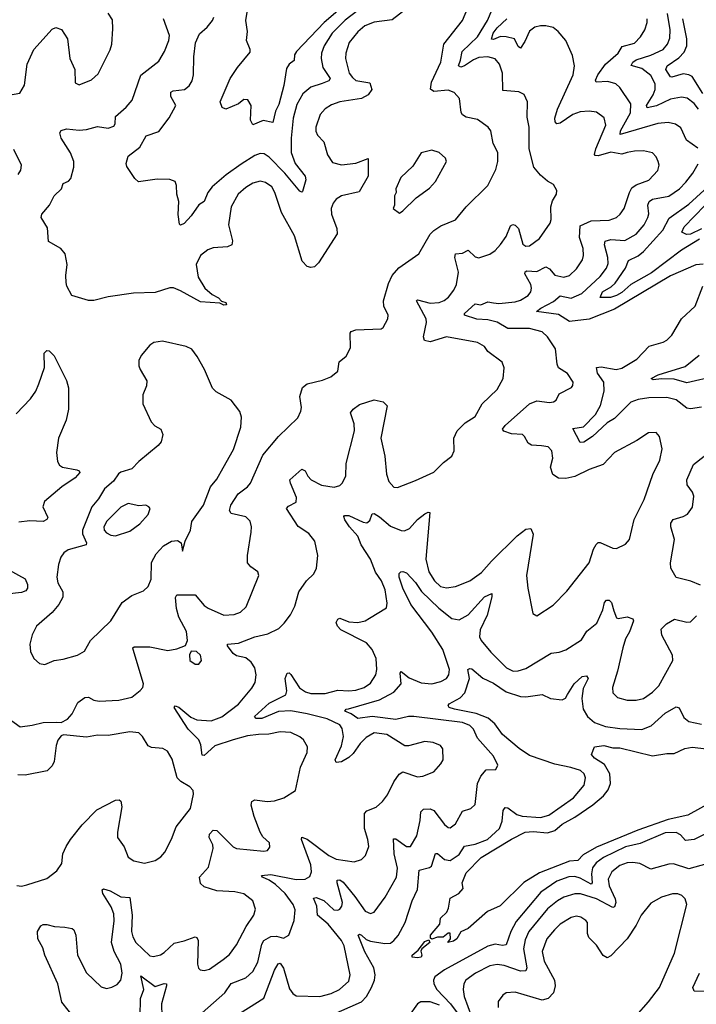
# Model space of a CAD drawing. Extents: x 1550320 to 1685906, y 509093 to 640511.
# Tile 365 of 532: x 1618905 to 1622647, y 605822 to 611270. Entities that reach past the tile are written whole.
import ezdxf

# ---------------------------------------------------------------- set-up
doc = ezdxf.new("R2010")
doc.units = 0

msp = doc.modelspace()

# ---------------------------------------------------------------- linework, layer by layer
at = {"layer": '0CON20XD'}
for points in [[(1618842, 607405), (1618908.3, 607358.3), (1618975, 607366), (1619035, 607381.2), (1619107, 607383), (1619135, 607382.5), (1619169.5, 607400.5), (1619195, 607430), (1619227, 607493), (1619265, 607520.8), (1619285, 607522.5), (1619315, 607505.8), (1619345, 607500), (1619454.4, 607504.4), (1619525, 607522.2), (1619571.7, 607558.3), (1619585.7, 607575), (1619589.4, 607595), (1619532.9, 607785), (1619531.2, 607795), (1619538.8, 607801.2), (1619625, 607799.6), (1619725, 607780), (1619775, 607788.6), (1619822.7, 607807.3), (1619832.9, 607835), (1619828.6, 607885), (1619785.6, 607965), (1619772.6, 608012.6), (1619767.5, 608072.5), (1619775, 608087.5), (1619875, 608088.6), (1619925, 608028.9), (1619947.5, 608015), (1620035, 607976.4), (1620091.5, 607978.5), (1620127.2, 607992.8), (1620157.8, 608022.2), (1620228.1, 608195), (1620222, 608215), (1620182.6, 608242.6), (1620165.7, 608265.7), (1620165.6, 608305), (1620185.5, 608435), (1620186.7, 608465), (1620179.4, 608495), (1620155, 608518.9), (1620075, 608537.5), (1620065.6, 608555), (1620073.1, 608585), (1620112.8, 608647.2), (1620164.7, 608685.3), (1620181.1, 608705), (1620249.5, 608860.5), (1620335.8, 608965), (1620443.2, 609066.8), (1620460, 609105), (1620462.9, 609125), (1620454.4, 609185), (1620470, 609235), (1620495, 609255.6), (1620580, 609275), (1620626, 609295), (1620664.3, 609325), (1620672.6, 609377.4), (1620710.5, 609409.5), (1620735.4, 609454.6), (1620732.5, 609535), (1620737.5, 609545), (1620765, 609554.2), (1620905, 609560), (1620915, 609567.5), (1620941.2, 609615), (1620942.5, 609635), (1620918.9, 609685), (1620917.3, 609715), (1620945, 609811.2), (1620965.4, 609855), (1621002.9, 609897.1), (1621113.1, 609975), (1621176.2, 610083.8), (1621195, 610104.5), (1621235, 610130.4), (1621315, 610162.9), (1621375, 610234.3), (1621495, 610352.5), (1621537.9, 610442.1), (1621549.2, 610485), (1621549.1, 610535), (1621523.3, 610585), (1621511.4, 610655), (1621496.6, 610676.6), (1621437.2, 610717.2), (1621375, 610731.5), (1621353.7, 610743.7), (1621347, 610757), (1621337.5, 610835), (1621308, 610868), (1621275, 610880), (1621195, 610873.2), (1621176.8, 610886.8), (1621182.4, 610925), (1621234.2, 611035.8), (1621251.5, 611135), (1621353.6, 611266.4), (1621433.4, 611456.6)], [(1620845, 611475.6), (1620589.8, 611255), (1620436.4, 611095), (1620425.5, 611075), (1620422.5, 611045), (1620395, 611024.4), (1620380.4, 610999.6), (1620366.8, 610906.8), (1620338.2, 610801.8), (1620320.7, 610765), (1620305, 610701.2), (1620251.7, 610711.7), (1620195, 610688.8), (1620181.1, 610715), (1620185.4, 610795), (1620166.7, 610826.7), (1620145, 610828.9), (1620115, 610805.6), (1620045, 610776.2), (1620024.2, 610784.2), (1620014.2, 610815), (1620069.2, 610945), (1620109.1, 611005), (1620180.2, 611089.8), (1620180.4, 611105), (1620159, 611155), (1620165.8, 611205), (1620156.3, 611265), (1620162.7, 611312.7)], [(1621086.3, 611363.7), (1620965, 611269.1), (1620865, 611257.2), (1620813.9, 611236.1), (1620775, 611203.6), (1620726.9, 611145), (1620708.5, 611085), (1620706.9, 611055), (1620728, 610975), (1620745, 610949.6), (1620765, 610933.4), (1620841.2, 610921.2), (1620852.7, 610885), (1620832.2, 610855), (1620796.2, 610833.8), (1620675, 610816), (1620630.1, 610799.9), (1620595, 610777.5), (1620567.8, 610745), (1620543.5, 610675), (1620543.7, 610653.7), (1620552.1, 610632.1), (1620588, 610595), (1620608.3, 610521.7), (1620635, 610481.1), (1620685, 610466.9), (1620763.7, 610476.3), (1620832.5, 610502.5), (1620832.5, 610405), (1620782, 610318), (1620684.6, 610295.4), (1620655, 610277.5), (1620638.1, 610255), (1620627.8, 610225), (1620629.5, 610195), (1620658.4, 610115), (1620660.9, 610085), (1620557.8, 609925), (1620535, 609903.1), (1620515, 609898.6), (1620495, 609904.2), (1620467.5, 609935), (1620424.4, 610075), (1620353.7, 610203.7), (1620316.4, 610315), (1620299.1, 610345), (1620265, 610370), (1620235, 610376.2), (1620194, 610365), (1620155, 610342.1), (1620113.8, 610305), (1620074.6, 610235), (1620060, 610135), (1620083, 610047), (1620078.6, 610025), (1620055, 610013.6), (1619975, 610007.8), (1619945, 609997.1), (1619905.7, 609965), (1619880.5, 609915), (1619892.9, 609845), (1619928.8, 609785), (1619969.9, 609749.9), (1620005, 609730.9), (1620022.1, 609712.1), (1620045.6, 609705), (1620048.1, 609691.9), (1620035, 609691.1), (1620012.4, 609702.4), (1619905, 609710), (1619795, 609770.8), (1619755, 609786.2), (1619735, 609786.2), (1619655, 609761.2), (1619535, 609757.5), (1619395, 609736), (1619315, 609716.7), (1619285, 609716.7), (1619193.6, 609743.6), (1619166.7, 609795), (1619163, 609817), (1619160, 609855), (1619167.5, 609915), (1619157.5, 609975), (1619132.5, 610005), (1619065, 610042.5), (1619058.3, 610118.3), (1619024, 610175), (1619027.5, 610195), (1619069.2, 610245), (1619096, 610295), (1619136, 610335), (1619145, 610363.3), (1619175, 610376), (1619188.7, 610391.3), (1619204.3, 610455), (1619204.2, 610485), (1619185.8, 610534.2), (1619135, 610614.4), (1619127.9, 610645), (1619135, 610656.5), (1619163.9, 610666.1), (1619235, 610659.6), (1619275, 610663.2), (1619335, 610679.3), (1619395, 610670), (1619425, 610680.8), (1619432.5, 610695), (1619434.7, 610735.3), (1619493.3, 610786.7), (1619526.7, 610825), (1619575.9, 610964.1), (1619675, 611040), (1619705.4, 611094.6)], [(1619415, 605916.9), (1619445, 605932.5), (1619464.2, 605955), (1619472.7, 605995), (1619463.8, 606045), (1619427.2, 606115), (1619412.3, 606165), (1619428, 606285), (1619425, 606323.3), (1619411.6, 606361.6), (1619364.3, 606435), (1619362, 606455), (1619368.8, 606461.2), (1619405, 606451.1), (1619465, 606417.9), (1619515, 606413.8), (1619527.6, 606315), (1619524.1, 606225), (1619530.3, 606195), (1619547.5, 606165), (1619625, 606090.5), (1619645, 606086.7), (1619683.7, 606096.3), (1619705, 606108.1), (1619759.1, 606160.9), (1619815, 606173.2), (1619875, 606195.5), (1619885, 606191.4), (1619892.1, 606175), (1619888.1, 606045), (1619893.2, 606023.2), (1619902.7, 606012.7), (1619925, 606008.8), (1619955, 606017.5), (1620030.6, 606069.4), (1620065, 606098.6), (1620105, 606150.8), (1620157.5, 606252.5), (1620200.8, 606315), (1620208.8, 606348.8), (1620194.2, 606395), (1620145, 606433.1), (1620095, 606445.5), (1619995, 606449.5), (1619925, 606472.5), (1619905, 606490.8), (1619900.5, 606525), (1619949.5, 606580.5), (1619976.1, 606685), (1619973.8, 606705), (1619953.3, 606745), (1619954.2, 606764.2), (1619975, 606785.7), (1619995, 606783.3), (1620085, 606694.5), (1620105, 606684.5), (1620255, 606668.8), (1620275.9, 606674.1), (1620288.3, 606691.7), (1620286, 606715), (1620249.7, 606749.7), (1620235.5, 606775.5), (1620201.9, 606861.9), (1620185.4, 606925), (1620188.6, 606945), (1620205, 606953.5), (1620274.6, 606944.6), (1620315, 606948.9), (1620365.5, 606964.5), (1620431.2, 607005), (1620458.9, 607135), (1620495.7, 607215), (1620497, 607247), (1620474, 607285), (1620455, 607302.5), (1620405, 607325.6), (1620345, 607330.6), (1620283.7, 607316.3), (1620225, 607316), (1620165, 607307.1), (1620085, 607285.2), (1619985, 607251.8), (1619925, 607199.6), (1619915, 607200), (1619907.9, 607257.9), (1619896.5, 607285), (1619836.1, 607345), (1619758.8, 607465), (1619765, 607473.3), (1619785, 607466.2), (1619851.4, 607411.4), (1619885, 607395.7), (1619965, 607390.5), (1620023.4, 607413.4), (1620115, 607483.8), (1620188.7, 607571.3), (1620207.4, 607602.6), (1620212.5, 607645), (1620205.4, 607685), (1620185, 607716.2), (1620155, 607738.7), (1620105, 607751.1), (1620085, 607763.2), (1620054.4, 607805), (1620053.8, 607815), (1620115, 607820.2), (1620205, 607854.7), (1620278.3, 607871.7), (1620337.8, 607902.2), (1620368.6, 607931.4), (1620402.8, 607977.2), (1620427.1, 608025), (1620448.1, 608105), (1620492, 608165), (1620531.2, 608205), (1620546.2, 608235), (1620554.2, 608305), (1620537.5, 608385), (1620505, 608427.8), (1620445.3, 608465.3), (1620380, 608565), (1620391.4, 608578.6), (1620435, 608601.4), (1620436, 608626), (1620402.1, 608705), (1620399.2, 608725), (1620465, 608782.5), (1620484.4, 608774.4), (1620498.8, 608745), (1620516.7, 608725), (1620575, 608694.5), (1620645, 608682.9), (1620675, 608692.9), (1620689.2, 608705), (1620708.1, 608745), (1620710, 608815), (1620756.3, 608996.3), (1620755.4, 609035), (1620734.5, 609095.5), (1620749.2, 609115), (1620785, 609140.6), (1620865, 609166.7), (1620915, 609156.8), (1620936.8, 609133.2), (1620901.8, 608955), (1620923.8, 608855), (1620933.6, 608755), (1620946.7, 608715), (1620974.6, 608684.6), (1620995, 608681.9), (1621095, 608721.4), (1621195, 608766.9), (1621249.8, 608820.2), (1621295.5, 608854.5), (1621308.6, 608885), (1621306, 608955), (1621324, 608995), (1621369.7, 609040.3), (1621425, 609074), (1621463.1, 609145), (1621545.5, 609224.5), (1621578.6, 609285), (1621583.9, 609343.9), (1621574.2, 609375), (1621495, 609434.2), (1621475, 609461.4), (1621436.2, 609485), (1621265, 609516.2), (1621175, 609488.5), (1621144.3, 609495), (1621138.5, 609515), (1621154.6, 609595), (1621152.3, 609615), (1621100, 609715), (1621105, 609721.2), (1621175, 609701.1), (1621225, 609704.7), (1621253.6, 609716.4), (1621276.7, 609735), (1621307, 609773), (1621321.8, 609805), (1621332.8, 609872.8), (1621311.5, 609955), (1621314.6, 609975.4), (1621355, 609979.1), (1621385, 609994.4), (1621425, 609958.5), (1621445, 609952.7), (1621505, 609973.1), (1621535, 609993.1), (1621564.2, 610025.8), (1621595, 610070.6), (1621619.7, 610130.3), (1621632.7, 610137.3), (1621645, 610134.3), (1621664.1, 610114.1), (1621688.2, 610028.2), (1621705, 610016.7), (1621725, 610018.5), (1621780.8, 610059.2), (1621838.1, 610145), (1621844.4, 610165.6), (1621841.9, 610235), (1621852.1, 610267.9), (1621873.8, 610305), (1621876.1, 610326.1), (1621857.7, 610357.7), (1621825, 610376.2), (1621785, 610410.8), (1621749.4, 610455), (1621722.7, 610555), (1621723.2, 610675), (1621711.6, 610731.6), (1621713.1, 610815), (1621695.7, 610855.7), (1621665, 610870.8), (1621577.9, 610877.9), (1621575.5, 610975), (1621558.2, 611025), (1621535, 611053.8), (1621495, 611064.7), (1621445, 611060.7), (1621415, 611048.3), (1621365, 611014.3), (1621345, 611008.5), (1621331.5, 611015), (1621343.8, 611046.2), (1621351.9, 611095), (1621437.6, 611175), (1621492.4, 611265), (1621538, 611375)], [(1620845, 611375.3), (1620705, 611268.2), (1620634.2, 611195), (1620588.8, 611125), (1620574.7, 611085), (1620571.6, 611055), (1620580.9, 611005), (1620622.7, 610945), (1620615, 610932.7), (1620577.6, 610917.6), (1620515, 610897.5), (1620470.5, 610859.5), (1620438.7, 610801.3), (1620417.5, 610725), (1620406.4, 610615), (1620406.8, 610535), (1620428.6, 610475), (1620484.4, 610405), (1620488.1, 610385), (1620470, 610320), (1620465, 610316.2), (1620455, 610320.8), (1620371.5, 610421.5), (1620285, 610509.2), (1620257.8, 610527.8), (1620235, 610529.7), (1620205, 610518.4), (1620129.5, 610470.5), (1620047.7, 610412.3), (1619968.9, 610345), (1619946.4, 610315), (1619926.2, 610263.8), (1619895, 610245.8), (1619853.3, 610185), (1619815, 610142.5), (1619795, 610133.8), (1619789.3, 610139.3), (1619782.3, 610192.3), (1619785.6, 610265), (1619774.4, 610305), (1619773, 610353), (1619764.2, 610374.2), (1619735.8, 610385.8), (1619665, 610387.5), (1619562.5, 610372.5), (1619541.2, 610391.2), (1619497.6, 610457.6), (1619494.4, 610475), (1619505.6, 610515), (1619569.1, 610565), (1619605, 610626.9), (1619675, 610651.5), (1619732.5, 610727.5), (1619768.8, 610795), (1619741.5, 610845), (1619740.7, 610869.3), (1619753.3, 610876.7), (1619816.3, 610883.7), (1619842.5, 610905), (1619858.5, 610931.5), (1619867.1, 610965), (1619868.2, 611065), (1619877, 611143), (1619898.7, 611191.3), (1619941.7, 611228.3), (1619970.8, 611265), (1619978.6, 611285)], [(1618745, 610835.6), (1618905.7, 610864.3), (1618932.3, 610907.7), (1618947.1, 611025), (1618984.2, 611105), (1619085, 611217.5), (1619105, 611227.5), (1619136.4, 611216.4), (1619170, 611165), (1619182, 611055), (1619210, 610995), (1619211.2, 610921.2), (1619235, 610910), (1619302.7, 610937.3), (1619338.6, 610971.4), (1619406.2, 611103.8), (1619415.6, 611134.4), (1619420.7, 611220.7), (1619418.8, 611268.8), (1619395, 611306)], [(1619705.4, 611094.6), (1619730.5, 611155), (1619733.4, 611183.4), (1619700.6, 611275)], [(1621525, 609703.5), (1621555, 609699.2), (1621645, 609710), (1621675, 609718.9), (1621716.5, 609745), (1621732.2, 609765), (1621736.5, 609785), (1621732.1, 609805), (1621699.3, 609865), (1621700.5, 609875), (1621709.1, 609880.9), (1621765, 609877.1), (1621815, 609903.1), (1621835, 609892.3), (1621865, 609857.5), (1621915, 609846.4), (1621945, 609854.5), (1621985, 609891.1), (1622017.6, 609942.4), (1622023.1, 609965), (1622020.7, 610005), (1622000.6, 610065), (1622005, 610130), (1622065, 610156.8), (1622165, 610161.1), (1622205, 610175.5), (1622226.3, 610193.7), (1622247.3, 610225), (1622277.2, 610315), (1622290.9, 610339.1), (1622313.8, 610356.2), (1622385, 610381.8), (1622434.4, 610435), (1622441.4, 610465), (1622437.1, 610485), (1622425, 610511.2), (1622405, 610534.2), (1622355, 610545.4), (1622305, 610543.8), (1622264.7, 610535.3), (1622235, 610525.4), (1622175, 610538.1), (1622105, 610517.5), (1622088.5, 610518.5), (1622084.7, 610525), (1622091.5, 610555), (1622147.6, 610687.6), (1622137.3, 610727.3), (1622095, 610759.4), (1622055, 610764.4), (1622005, 610760), (1621964, 610745), (1621895, 610697.5), (1621875, 610694.2), (1621866.2, 610705), (1621865.6, 610725), (1621879.2, 610775), (1621966.5, 610965), (1621974.3, 611015), (1621962.9, 611072.9), (1621925.4, 611155), (1621883.3, 611205), (1621855, 611226.9), (1621815, 611236.7), (1621785, 611237.1), (1621755, 611229.3), (1621725, 611207.5), (1621699.4, 611150.6), (1621675, 611113.3), (1621661.5, 611121.5), (1621642.2, 611165), (1621595, 611175.2), (1621565, 611176.9), (1621525, 611160.4), (1621515, 611162), (1621523.8, 611195), (1621546.7, 611225), (1621600.2, 611275)], [(1622655, 610560), (1622593.8, 610603.8), (1622561.3, 610671.3), (1622532.9, 610692.9), (1622490.9, 610700.9), (1622435, 610695.9), (1622225.6, 610635.6), (1622228.6, 610655), (1622283.8, 610755), (1622285.4, 610805), (1622224.6, 610894.6), (1622202.5, 610915), (1622158.1, 610928.1), (1622093.8, 610923.8), (1622088.9, 610935), (1622102.2, 610965), (1622145, 611024.6), (1622214.6, 611085), (1622238, 611122), (1622305, 611140.9), (1622338.5, 611175), (1622362.7, 611215), (1622376.2, 611255), (1622376, 611276)], [(1622658.6, 610775), (1622635, 610806.2), (1622596.8, 610836.8), (1622565, 610841.5), (1622505, 610830.4), (1622426.2, 610793.8), (1622375, 610782.2), (1622371.2, 610795), (1622408.9, 610855), (1622419, 610885), (1622420, 610915), (1622395, 610961.8), (1622345, 611000.9), (1622286, 611016), (1622295.4, 611035), (1622315, 611048.9), (1622395.8, 611074.2), (1622463.3, 611105), (1622487.7, 611135), (1622501.3, 611168.7), (1622503.2, 611215), (1622487.2, 611305)], [(1622682.4, 610862.4), (1622625, 610955.7), (1622605, 610966.1), (1622575, 610970.3), (1622512.2, 610952.2), (1622505, 610954.4), (1622478.8, 610995), (1622486.9, 611015), (1622551, 611059), (1622579.9, 611090.1), (1622593.9, 611125), (1622595.2, 611165), (1622572.8, 611275)], [(1618896.4, 610413.6), (1618912.1, 610437.9), (1618914.4, 610465), (1618872.7, 610552.7)], [(1621005, 610200), (1621025, 610212.5), (1621098, 610285), (1621171.1, 610338.9), (1621205.7, 610375), (1621266.2, 610485), (1621260, 610505), (1621225, 610536), (1621185, 610549.2), (1621125, 610533.3), (1621080.3, 610459.7), (1621012.4, 610397.6), (1620986.2, 610335), (1620986.4, 610313.6), (1620977.5, 610295), (1620977.5, 610245), (1620970, 610225), (1621005, 610200)], [(1622685, 609916.9), (1622645, 609913.6), (1622505, 609853.8), (1622195, 609668.1), (1622055, 609613.1), (1621945, 609600.9), (1621885, 609638.9), (1621762.5, 609655), (1621786.5, 609675), (1621858.1, 609711.9), (1621895, 609743.2), (1621955, 609730.4), (1622013.2, 609755), (1622115, 609850), (1622150, 609895), (1622158.8, 609921.2), (1622157.8, 609955), (1622139.3, 610025), (1622143.6, 610045), (1622175, 610054.4), (1622252.3, 610047.7), (1622315, 610083.2), (1622359.6, 610135), (1622379.3, 610175), (1622384, 610196), (1622379.7, 610245), (1622386.1, 610265), (1622405, 610278.2), (1622495, 610294.7), (1622553.8, 610335), (1622589.5, 610370.5), (1622628, 610422), (1622656.9, 610473.1)], [(1622665, 610056.3), (1622565, 609994.5), (1622399.8, 609870.2), (1622284.9, 609805.1), (1622235, 609761.6), (1622205, 609743.7), (1622173.2, 609733.2), (1622115, 609732.5), (1622128.2, 609765), (1622177, 609793), (1622197.5, 609812.5), (1622255.2, 609895), (1622272.8, 609937.2), (1622325, 609963.3), (1622355, 609988.1), (1622461.6, 610105), (1622497.8, 610172.2), (1622605, 610250.5), (1622753.8, 610385)], [(1622675, 610113.5), (1622614.2, 610084.2), (1622592.7, 610082.7), (1622566.2, 610095), (1622579.6, 610125), (1622695, 610242.3)], [(1622675, 609126.7), (1622615, 609117.1), (1622595, 609121.4), (1622535, 609167.5), (1622485, 609180), (1622385, 609178.4), (1622325, 609168.8), (1622285, 609154.5), (1622195.5, 609064.5), (1622155, 609038.8), (1622073.5, 608965), (1622025, 608933.3), (1622005, 608930.8), (1621965, 609007.5), (1622022.9, 609017.1), (1622090.4, 609085), (1622117.7, 609135), (1622138.5, 609215), (1622136.2, 609265), (1622100, 609315), (1622094.4, 609345), (1622120.8, 609349.2), (1622204.6, 609335.4), (1622235, 609341.8), (1622318.1, 609391.9), (1622386.5, 609463.5), (1622464.5, 609485.5), (1622485, 609497.5), (1622511.4, 609525), (1622564.7, 609615.3), (1622640, 609685), (1622683.6, 609795)], [(1619915, 605775.5), (1620039.6, 605885), (1620075, 605936.9), (1620155, 605968.2), (1620195, 606004.4), (1620221.5, 606055), (1620244.7, 606155), (1620255, 606176.1), (1620295, 606198.2), (1620325, 606199.2), (1620365, 606188.9), (1620394.2, 606205), (1620423.5, 606286.5), (1620428.7, 606345), (1620417.5, 606375), (1620373.8, 606435), (1620319.6, 606485), (1620285, 606509.4), (1620248, 606525), (1620243.3, 606535), (1620295, 606540.5), (1620435, 606512.3), (1620483.3, 606515), (1620509.8, 606530.2), (1620519.6, 606555), (1620516.2, 606593.8), (1620463.2, 606735), (1620465, 606747.8), (1620495, 606735.8), (1620615, 606645.5), (1620655, 606626.2), (1620755, 606611.1), (1620796.3, 606623.7), (1620818.1, 606645), (1620835.6, 606695), (1620830.9, 606735), (1620812.2, 606795), (1620811.7, 606878.3), (1620825, 606893.5), (1620876, 606914), (1620911.4, 606945), (1620939.5, 606980.5), (1620975, 607054.2), (1621003.8, 607096.2), (1621025, 607109.4), (1621105, 607081.5), (1621135.5, 607084.5), (1621195, 607109.2), (1621235, 607152), (1621246.9, 607175), (1621245.8, 607235), (1621233.3, 607255), (1621191.4, 607271.4), (1621145, 607276.5), (1621055, 607251.9), (1621035, 607251.9), (1620935, 607314.5), (1620865, 607324.5), (1620820.6, 607299.4), (1620788.2, 607265), (1620750.1, 607209.9), (1620725, 607188.2), (1620685, 607164.1), (1620655, 607159.4), (1620650.4, 607175), (1620685, 607252.9), (1620695.2, 607305), (1620688.8, 607348.8), (1620675, 607369.6), (1620605, 607401.6), (1620495, 607429.8), (1620404.2, 607445.8), (1620336.7, 607443.3), (1620245, 607403), (1620213, 607403), (1620202.9, 607415), (1620285, 607488.4), (1620376.8, 607535), (1620382.5, 607557.5), (1620374.2, 607625.7), (1620385, 607654.2), (1620395, 607655.7), (1620405, 607647.8), (1620453.3, 607573.3), (1620485, 607551.4), (1620515, 607541.7), (1620595, 607542.3), (1620665, 607560), (1620725, 607555.9), (1620765, 607560.3), (1620810, 607575), (1620845, 607599.4), (1620874.5, 607645), (1620880.8, 607675), (1620876.1, 607735), (1620855, 607785.8), (1620822.6, 607822.6), (1620681.1, 607895), (1620662.7, 607915), (1620655.6, 607935), (1620665, 607954), (1620675, 607958.6), (1620725, 607938), (1620775.9, 607934.1), (1620815.4, 607944.6), (1620840.3, 607959.7), (1620933.3, 608016.7), (1620938.3, 608041.7), (1620926.4, 608115), (1620905.5, 608165), (1620873.8, 608213.8), (1620846.2, 608285), (1620793.8, 608363.8), (1620775, 608413.3), (1620728.6, 608465), (1620703.6, 608503.6), (1620697.7, 608522.3), (1620702.4, 608527.6), (1620725, 608526.5), (1620805, 608489.2), (1620824.2, 608485.8), (1620840.8, 608499.2), (1620855, 608536.7), (1620865, 608537.5), (1620895, 608520), (1620955, 608468.2), (1621015, 608444.3), (1621033, 608443), (1621060.8, 608455), (1621105, 608505.7), (1621145, 608537.1), (1621165, 608545.8), (1621173.3, 608543.3), (1621152.1, 608285), (1621168.2, 608215), (1621198.5, 608165), (1621232.9, 608135), (1621265, 608127.5), (1621315, 608133.5), (1621395, 608165.6), (1621458.8, 608211.2), (1621514.5, 608275), (1621655.6, 608415), (1621705, 608451.1), (1621732.5, 608455), (1621744.5, 608424.5), (1621708.1, 608195), (1621714.6, 608124.6), (1621743.3, 607985), (1621765, 607971.2), (1621855, 608030.8), (1621931.1, 608108.9), (1622054.5, 608265.5), (1622079.2, 608340.8), (1622093.7, 608366.3), (1622105, 608377.1), (1622115, 608377.5), (1622185, 608345.6), (1622205, 608344.3), (1622255, 608369.2), (1622277.5, 608395), (1622303.1, 608505), (1622359.5, 608615), (1622406.3, 608753.7), (1622445, 608832.5), (1622459.2, 608895), (1622443.8, 608965), (1622425, 608986), (1622383.3, 608985), (1622318.3, 608941.7), (1622194.7, 608875.3), (1622131.4, 608808.6), (1622055, 608781.5), (1621975, 608742.9), (1621925, 608730.9), (1621885, 608733.3), (1621853.6, 608753.6), (1621841.5, 608795), (1621854.3, 608845), (1621848, 608885), (1621827.1, 608907.1), (1621791.7, 608911.7), (1621735, 608916.5), (1621718, 608928), (1621697.8, 608965), (1621685.3, 608975.3), (1621625, 608979.6), (1621583.5, 608993.5), (1621576.2, 609005), (1621590, 609025), (1621724.7, 609145.3), (1621765, 609160.9), (1621835, 609151.9), (1621856.7, 609155), (1621872, 609165), (1621889.6, 609200.4), (1621956.7, 609235), (1621964.6, 609245.4), (1621966.1, 609265), (1621935, 609313.1), (1621884.5, 609344.5), (1621877.1, 609365), (1621868.9, 609448.9), (1621824.7, 609514.7), (1621795, 609542.5), (1621725, 609561.4), (1621605, 609562.1), (1621545, 609596.5), (1621495, 609608.8), (1621432.8, 609612.8), (1621366, 609635), (1621365.7, 609645), (1621425, 609698.1), (1621455, 609692.7), (1621495, 609709.6), (1621525, 609703.5)], [(1619045, 607702), (1619095.8, 607724.2), (1619145, 607731.4), (1619225.4, 607754.6), (1619264.5, 607775.5), (1619296.9, 607835), (1619408.5, 607945), (1619472.7, 608045), (1619525, 608083.6), (1619589.4, 608110.6), (1619615.6, 608135), (1619631.8, 608175), (1619633.8, 608266.2), (1619659.2, 608315), (1619700.1, 608359.9), (1619745, 608385.5), (1619777.9, 608387.9), (1619797.5, 608375), (1619805, 608330), (1619820, 608385), (1619849.2, 608445), (1619856.4, 608493.6), (1619921.8, 608585), (1619960.5, 608685), (1619995, 608727.1), (1620030.7, 608790.7), (1620087.4, 608892.6), (1620127.5, 609015), (1620131.2, 609071.2), (1620122.7, 609102.7), (1620075, 609166), (1619991.2, 609211.2), (1619971.2, 609231.2), (1619926.7, 609335), (1619887.3, 609407.3), (1619856.4, 609446.4), (1619825, 609462.9), (1619695, 609491.4), (1619647.5, 609485), (1619625, 609470), (1619577, 609413), (1619564.2, 609385), (1619564.2, 609355), (1619571.2, 609335), (1619608.3, 609271.7), (1619606, 609245), (1619586.7, 609195), (1619586.2, 609145), (1619632, 609045), (1619653.2, 609023.2), (1619685, 609003.8), (1619697.1, 608975), (1619687.1, 608935), (1619670.8, 608915), (1619564.6, 608825.4), (1619525.4, 608784.6), (1619465, 608767.3), (1619452.1, 608757.9), (1619423.1, 608716.9), (1619375, 608674.4), (1619340.7, 608619.3), (1619303.3, 608575), (1619251.8, 608445), (1619251.8, 608425), (1619274.5, 608375), (1619272.9, 608365), (1619173.3, 608336.7), (1619149.5, 608320.5), (1619133.3, 608296.7), (1619120, 608255), (1619110, 608185), (1619115.4, 608155), (1619143.1, 608105), (1619143.1, 608075), (1619120.9, 608035), (1619085, 607990.6), (1618997.5, 607915), (1618973.6, 607866.4), (1618960.5, 607815), (1618964.4, 607775), (1618984, 607735), (1619015, 607708.8), (1619045, 607702)], [(1618885, 609088.8), (1618965, 609173.3), (1618994.2, 609215.8), (1619011.2, 609255), (1619042.5, 609345), (1619040, 609425), (1619055, 609440), (1619068.3, 609438.3), (1619095, 609410), (1619163.9, 609273.9), (1619175.9, 609234.1), (1619175.6, 609115), (1619161.9, 609055), (1619120.5, 608955), (1619109.4, 608875), (1619114.2, 608825.8), (1619125.5, 608805.5), (1619141.2, 608795), (1619220.3, 608780.3), (1619233.3, 608775), (1619238, 608765), (1619212.9, 608735), (1619137.8, 608685), (1619042.9, 608605), (1619032.9, 608575), (1619060, 608515), (1619056, 608505), (1619035, 608494.6), (1618962.1, 608497.9), (1618900.8, 608489.2)], [(1622755, 609297.9), (1622595, 609261.1), (1622525, 609281), (1622455, 609283.5), (1622408.3, 609278.3), (1622396.7, 609285), (1622436.7, 609305), (1622585, 609351.4), (1622662.5, 609415)], [(1622671.2, 608141.2), (1622616.2, 608163.8), (1622535, 608184), (1622506.2, 608235), (1622504.2, 608264.2), (1622526.9, 608395), (1622505.6, 608465), (1622505.6, 608485), (1622520, 608505), (1622575, 608521.8), (1622598.1, 608535), (1622626, 608574), (1622634.4, 608634.4), (1622626.2, 608656.2), (1622596.2, 608696.2), (1622595.4, 608725), (1622631.6, 608808.4), (1622690, 608855)], [(1619435, 608414.3), (1619515, 608440), (1619569.4, 608480.6), (1619615, 608533.3), (1619626.2, 608565), (1619620, 608575), (1619603.6, 608583.6), (1619565, 608580.8), (1619505, 608593.8), (1619465, 608572.5), (1619386.9, 608495), (1619370, 608465), (1619373.1, 608445), (1619385, 608431.4), (1619408.7, 608418.7), (1619435, 608414.3)], [(1618845, 608226.5), (1618935.9, 608175.9), (1618948.5, 608145), (1618948.6, 608125), (1618940, 608110), (1618915, 608100), (1618835, 608091.5)], [(1620085, 605748.9), (1620255, 605855.6), (1620315, 606010.6), (1620335, 606045.8), (1620345, 606050), (1620365, 606022.5), (1620397.2, 605907.2), (1620415, 605882.1), (1620435, 605868.8), (1620565, 605864.6), (1620628.7, 605881.3), (1620673.1, 605905), (1620725, 605950.8), (1620732.7, 605985), (1620700.3, 606145), (1620685, 606175.5), (1620645, 606224.6), (1620611.4, 606265), (1620552, 606315), (1620548.8, 606365), (1620530.9, 606409.1), (1620545, 606412.7), (1620586.7, 606396.7), (1620642.2, 606345), (1620665, 606343.2), (1620675, 606348.9), (1620686.7, 606365), (1620690.5, 606385), (1620661.3, 606495), (1620661.7, 606508.3), (1620675, 606511.5), (1620695, 606498.2), (1620759.3, 606419.3), (1620815, 606338), (1620845, 606324.3), (1620865, 606332), (1620925.6, 606415), (1620990, 606525), (1620994.7, 606575), (1620976.6, 606655), (1620972.3, 606737.7), (1620985, 606738.2), (1621045, 606694.6), (1621065.7, 606695), (1621100.8, 606755), (1621120.8, 606839.2), (1621123.3, 606886.8), (1621137.9, 606902.1), (1621175, 606904.7), (1621195, 606895.4), (1621255, 606817.5), (1621275, 606800), (1621285, 606798.6), (1621315, 606820), (1621355, 606890.8), (1621400, 606905), (1621425, 606928.8), (1621436.2, 607045), (1621455, 607084), (1621485, 607118.8), (1621538.6, 607121.4), (1621550, 607145), (1621525.8, 607195), (1621437.5, 607295), (1621415.5, 607345), (1621394.4, 607365), (1621355, 607381.6), (1621085, 607415.6), (1621055, 607414.8), (1620985, 607399), (1620855, 607414.9), (1620775, 607402.9), (1620739, 607429), (1620702.5, 607445), (1620710, 607455), (1620722.9, 607457.1), (1620895, 607506.1), (1620975, 607549.3), (1621015.4, 607595), (1621010, 607655), (1621015, 607663.8), (1621058.8, 607628.8), (1621125, 607601.3), (1621185, 607595.9), (1621235, 607608.2), (1621265.5, 607625), (1621279.1, 607645), (1621282.4, 607675), (1621246, 607785), (1621185, 607881.6), (1621069, 608035), (1621023.3, 608125), (1621003.8, 608186.2), (1621004.2, 608205.8), (1621012.5, 608215), (1621025, 608218), (1621045, 608210), (1621095, 608156), (1621126.5, 608106.5), (1621222.4, 608015)], [(1621222.4, 608015), (1621295, 607957.3), (1621335, 607950.5), (1621385, 607978.2), (1621475, 608076.1), (1621515.7, 608095.7), (1621517, 608077), (1621489.8, 607975), (1621451.8, 607895), (1621448.2, 607855), (1621456.7, 607835), (1621510, 607770), (1621596.9, 607685), (1621635, 607666.2), (1621662.2, 607667.8), (1621705, 607680.9), (1621844.1, 607765.9), (1621888.7, 607771.3), (1621925, 607783.1), (1622011.9, 607838.1), (1622042.6, 607887.4), (1622097.9, 607932.1), (1622129.4, 608005), (1622138.6, 608045), (1622151.3, 608058.7), (1622165, 608058.6), (1622177.5, 608045), (1622190.2, 608000.2), (1622205, 607961.4), (1622215, 607957.1), (1622265, 607965.8), (1622296.1, 607956.1), (1622300, 607945), (1622276.9, 607883.1), (1622255.3, 607844.7), (1622240.9, 607795), (1622211.9, 607665), (1622184.4, 607575), (1622186, 607545), (1622210.7, 607520.7), (1622264.6, 607504.6), (1622315, 607504.5), (1622355, 607514.5), (1622405, 607549.5), (1622439.5, 607585), (1622517.1, 607725), (1622515.8, 607755), (1622456, 607865), (1622452, 607898), (1622481.7, 607928.3), (1622526.7, 607953.3), (1622595, 607936.9), (1622615, 607939.2), (1622649.1, 607970.9)], [(1619895, 607703.8), (1619911.2, 607725), (1619906, 607755), (1619883.9, 607773.9), (1619853, 607777), (1619844.2, 607755.8), (1619846.7, 607725), (1619875, 607703.8), (1619895, 607703.8)], [(1620625, 605760.4), (1620795, 605836.7), (1620822.4, 605865), (1620850, 605915), (1620866.7, 605955), (1620871.7, 605985), (1620864.1, 606025), (1620813.3, 606113.3), (1620777.5, 606205), (1620785, 606209.5), (1620795, 606204.5), (1620821.2, 606181.2), (1620845, 606171.2), (1620925, 606158.8), (1620955, 606160.8), (1620975, 606174.5), (1620997.7, 606202.3), (1621036.6, 606275), (1621075.3, 606395), (1621105, 606458), (1621114.6, 606565), (1621171.5, 606578.5), (1621182.9, 606587.1), (1621205, 606656), (1621215, 606656.9), (1621255, 606624.1), (1621285, 606618.4), (1621335, 606650.6), (1621365, 606696.8), (1621425, 606708), (1621493.1, 606735), (1621558, 606795), (1621573.1, 606835), (1621579.2, 606895), (1621589.5, 606910.5), (1621605, 606909.2), (1621655, 606872.9), (1621685, 606862.7), (1621785, 606856.2), (1621831, 606869), (1621967.3, 606965), (1622026.2, 607035), (1622034.5, 607075), (1622027.9, 607097.9), (1622005.9, 607115.9), (1621953.2, 607133.2), (1621865, 607151.9), (1621725, 607198.1), (1621667.3, 607237.3), (1621575, 607315.7), (1621532.7, 607375), (1621495.3, 607405), (1621430.5, 607430.5), (1621310, 607455), (1621280, 607465), (1621274, 607475), (1621280, 607485), (1621341.5, 607518.5), (1621367.5, 607545), (1621393.3, 607625), (1621383.8, 607675), (1621395, 607681.2), (1621405, 607679.2), (1621466, 607626), (1621525, 607599.6), (1621595, 607551.3), (1621675, 607525.9), (1621705, 607523.6), (1621795, 607536.4), (1621840, 607515), (1621905, 607506.5), (1621923.8, 607516.2), (1621935, 607535.7), (1621971.8, 607595), (1622015, 607635.6), (1622040.7, 607640.7), (1622048.8, 607625), (1622021.1, 607568.9), (1622014.2, 607515), (1622022, 607455), (1622044.8, 607414.8), (1622085, 607381.8), (1622145, 607360.2), (1622225, 607347.5), (1622345, 607342.1), (1622396.8, 607363.2), (1622475, 607433.8), (1622535, 607467.8), (1622552.7, 607462.7), (1622578.5, 607408.5), (1622605, 607386.7), (1622675, 607372.9)], [(1618915, 606475.6), (1618945, 606482.5), (1619055, 606518.6), (1619109.7, 606560.3), (1619137.7, 606602.3), (1619144.2, 606654.2), (1619162.2, 606695), (1619186.9, 606735), (1619251.4, 606815), (1619332.4, 606897.6), (1619435, 606952.5), (1619455, 606953.8), (1619465, 606946.7), (1619470, 606915), (1619445.7, 606775), (1619445.8, 606745), (1619483.4, 606693.4), (1619505.9, 606635.9), (1619535.7, 606615.7), (1619595, 606602.9), (1619655, 606617.5), (1619685, 606639.2), (1619707.1, 606665), (1619745, 606736.2), (1619770, 606805), (1619850, 606905), (1619867.1, 606985), (1619864, 607005), (1619845.6, 607025.6), (1619795.6, 607055.6), (1619776, 607075), (1619749.3, 607179.3), (1619722.1, 607222.1), (1619697, 607237), (1619635, 607242.5), (1619615, 607252), (1619584.2, 607305), (1619563.6, 607323.6), (1619515, 607330), (1619395, 607310), (1619335, 607311.8), (1619275, 607300.5), (1619147, 607313), (1619135, 607307.5), (1619116.1, 607283.9), (1619106.2, 607255), (1619095.7, 607165), (1619085, 607141.2), (1619056.7, 607113.3), (1618935, 607090.6), (1618895, 607092.5)], [(1622722.9, 606937.1), (1622600.7, 606869.3), (1622492.2, 606845), (1622323.8, 606786.2), (1622095, 606691.2), (1622021.5, 606648.5), (1621991.9, 606618.1), (1621945, 606615.2), (1621780.7, 606549.3), (1621693.3, 606496.8), (1621562.2, 606367.8), (1621492.5, 606335), (1621385, 606241.2), (1621345, 606223.3), (1621323.3, 606185), (1621305, 606172), (1621272.5, 606165), (1621287.5, 606185), (1621285, 606216.7), (1621275, 606216.7), (1621247, 606193), (1621215, 606193.3), (1621185, 606182.5), (1621177.5, 606187.5), (1621178, 606205), (1621228.8, 606265), (1621231.7, 606298.3), (1621268.3, 606331.7), (1621277.5, 606355), (1621285, 606410), (1621334.3, 606435.7), (1621357.7, 606462.3), (1621352.9, 606495), (1621375, 606550), (1621458.1, 606635), (1621625, 606736), (1621700.8, 606775), (1621745, 606779.3), (1621825, 606770.5), (1621865, 606784.2), (1621905, 606818.4), (1621975, 606857.1), (1622074.2, 606925.8), (1622134.1, 606975.9), (1622160.5, 607009.5), (1622171.9, 607045), (1622168.1, 607098.1), (1622140.1, 607150.1), (1622084.2, 607185), (1622066.7, 607205), (1622085, 607247.5), (1622135, 607254), (1622185, 607241.4), (1622225, 607241.8), (1622405, 607196.5), (1622485, 607210.9), (1622525, 607209.5), (1622583, 607237), (1622624.2, 607245.8), (1622735, 607231.4)], [(1622708.4, 606771.6), (1622635, 606733.9), (1622587.8, 606727.8), (1622559.6, 606759.6), (1622535, 606772.8), (1622475, 606770.5), (1622337.3, 606712.7), (1622255, 606693.7), (1622133.2, 606635), (1622094.1, 606605), (1622073.3, 606576.7), (1622067.2, 606545), (1622072, 606495), (1622065, 606486.9), (1622005, 606520), (1621975, 606529.1), (1621943, 606527), (1621875, 606503.8), (1621787.6, 606442.4), (1621650, 606280), (1621621.4, 606225), (1621595, 606151.2), (1621575, 606147.6), (1621535, 606154.7), (1621495, 606144.8), (1621255, 606013.8), (1621201.8, 605975), (1621192.9, 605955), (1621195.4, 605935), (1621212.7, 605905), (1621288.4, 605825), (1621325.5, 605775)], [(1622705, 606599.6), (1622605, 606571.8), (1622520.7, 606599.3), (1622495, 606598.5), (1622395, 606570.9), (1622335, 606600.8), (1622297, 606607), (1622265, 606605.8), (1622225, 606589.7), (1622179.2, 606555), (1622160.3, 606515), (1622165, 606477.5), (1622199.2, 606405), (1622202, 606385), (1622195, 606362.5), (1622185, 606358.6), (1622095, 606405.6), (1622006, 606434), (1621975, 606433.5), (1621915, 606415.9), (1621878.8, 606395), (1621825, 606351.3), (1621720.5, 606225), (1621700.4, 606179.6), (1621691.4, 606128.6), (1621710.4, 606025), (1621705, 606007.5), (1621675, 606005.9), (1621585, 606037.5), (1621545, 606043.4), (1621505, 606034.6), (1621425.5, 605995.5), (1621372.1, 605955), (1621361.5, 605935), (1621356.9, 605905), (1621363.8, 605865), (1621404.1, 605755)], [(1618889.7, 606479.7), (1618915, 606475.6)], [(1622315, 605758.8), (1622383.5, 605836.5), (1622443.8, 605916.2), (1622526.7, 606105), (1622594.3, 606375), (1622586.4, 606406.4), (1622568, 606425), (1622545, 606434.4), (1622515, 606433.5), (1622455, 606414.5), (1622395, 606382.5), (1622341.9, 606315), (1622315, 606260.8), (1622265.3, 606184.7), (1622175, 606090), (1622155, 606080), (1622132.9, 606092.9), (1622095, 606150), (1622052, 606192), (1622044.5, 606215), (1622044.6, 606274.6), (1622036.6, 606286.6), (1622008, 606305), (1621985, 606310.4), (1621955, 606303.5), (1621895, 606266.4), (1621862.9, 606235), (1621820.4, 606185), (1621794.7, 606114.7), (1621805, 606060.8), (1621862.9, 605955), (1621866.4, 605925), (1621857.3, 605885), (1621827.1, 605855), (1621795, 605845.4), (1621645, 605888.8), (1621595, 605885.6), (1621576.4, 605873.6), (1621551.7, 605838.3), (1621551.1, 605805)], [(1619209.1, 605745), (1619137.5, 605835), (1619115.4, 605935), (1619044.4, 606095), (1619033.3, 606135), (1619006.2, 606185), (1619004.6, 606225), (1619023, 606257), (1619035, 606264.3), (1619055, 606263.3), (1619097, 606253), (1619155, 606249.2), (1619195, 606241.2), (1619204.2, 606234.2), (1619215.7, 606205.7), (1619225.6, 606095), (1619275, 605995.7), (1619355, 605918.5), (1619385, 605909.5), (1619415, 605916.9)], [(1621105, 606078.8), (1621075, 606083.3), (1621076.2, 606095), (1621108.3, 606121.7), (1621145, 606169.2), (1621168.8, 606178.8), (1621173.3, 606165), (1621130, 606130), (1621123, 606117), (1621130, 606095), (1621125, 606082.5), (1621105, 606078.8)], [(1622692.3, 605892.3), (1622635.6, 605895.6), (1622627.1, 605915), (1622664.4, 605995)], [(1619570.9, 605755), (1619573.9, 605853.9), (1619590.9, 605905), (1619575, 605980), (1619655, 605920.9), (1619705, 605937.9), (1619716.3, 605936.3), (1619717.9, 605925), (1619689, 605825), (1619690.6, 605755)], [(1621227.6, 605817.6), (1621175, 605836.8), (1621123.5, 605836.5), (1621105, 605824.1), (1621055.8, 605755)]]:
    msp.add_lwpolyline(points, dxfattribs=at)

doc.saveas('drawing.dxf')
